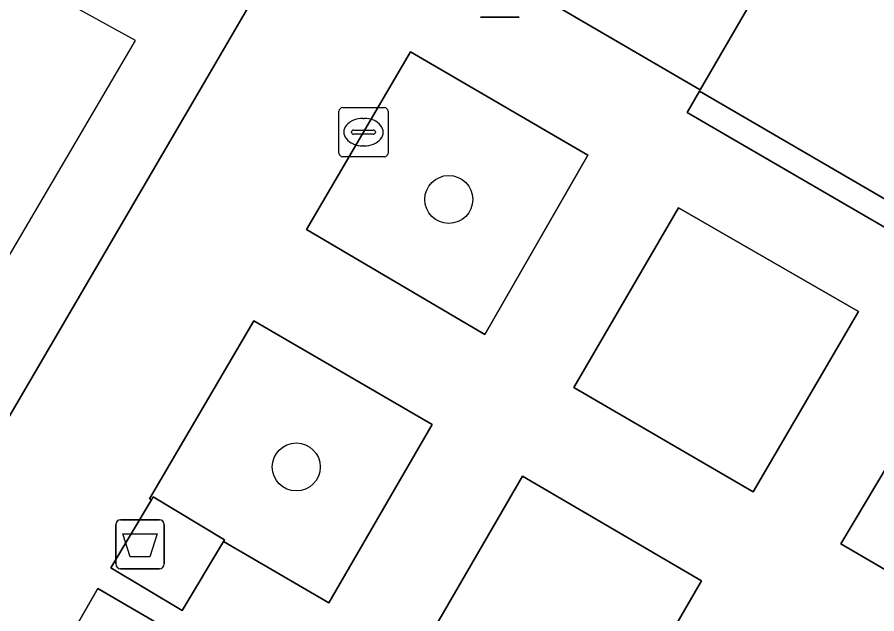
# Model space of a CAD drawing. Extents: x 160663 to 161506, y 382245 to 383291.
# Drawn here: x 161038.03 to 161055.55, y 383103.06 to 383115.21 of the extents above; entities that cross this region are included whole.
import ezdxf

# ---------------------------------------------------------------- set-up
doc = ezdxf.new("R2010")
doc.units = 0
for name, color, linetype in [('IMGEO_Afval_apart_plaats', 7, 'Continuous'), ('IMGEO_Boom', 7, 'Continuous'), ('IMGEO_Groenvoorziening', 7, 'Continuous'), ('IMGEO_Kolk', 7, 'Continuous'), ('IMGEO_Lichtmast', 7, 'Continuous'), ('IMGEO_Pand_overbouw', 7, 'Continuous'), ('IMGEO_Parkeervlak_open', 7, 'Continuous'), ('IMGEO_Rijbaan_lokaal_open', 7, 'Continuous'), ('IMGEO_Voetpad_gesloten', 7, 'Continuous'), ('IMGEO_Voetpad_open', 7, 'Continuous')]:
    doc.layers.add(name, color=color, linetype=linetype)

msp = doc.modelspace()

# ---------------------------------------------------------------- linework, layer by layer
at = {"layer": 'IMGEO_Afval_apart_plaats'}
for p, q in [((161040.039, 383104.074), (161040.039, 383104.874)), ((161040.039, 383104.874), (161040.039, 383104.074)), ((161040.139, 383104.974), (161040.929, 383104.974)), ((161040.929, 383104.974), (161040.139, 383104.974)), ((161041.029, 383104.874), (161041.029, 383104.074)), ((161041.029, 383104.074), (161041.029, 383104.874)), ((161040.929, 383103.974), (161040.139, 383103.974)), ((161040.139, 383103.974), (161040.929, 383103.974))]:
    msp.add_line(p, q, dxfattribs=at)
msp.add_lwpolyline([(161040.182, 383104.688), (161040.886, 383104.688), (161040.737, 383104.218), (161040.331, 383104.218), (161040.182, 383104.688)], dxfattribs=at)
for centre, start, end in [((161040.139, 383104.874), 90, 180), ((161040.139, 383104.874), 90, 180), ((161040.929, 383104.874), 0, 90), ((161040.929, 383104.874), 360, 90), ((161040.139, 383104.074), 180, 270), ((161040.139, 383104.074), 180, 270), ((161040.929, 383104.074), 270, 0), ((161040.929, 383104.074), 270, 0)]:
    msp.add_arc(centre, 0.1, start, end, dxfattribs=at)
at = {"layer": 'IMGEO_Boom'}
for centre in [(161046.826, 383111.499), (161043.718, 383106.048)]:
    msp.add_circle(centre, 0.489, dxfattribs=at)
at = {"layer": 'IMGEO_Groenvoorziening'}
for points in [[(161049.662, 383112.405), (161046.047, 383114.511), (161043.929, 383110.885), (161047.559, 383108.746)], [(161042.232, 383104.527), (161044.383, 383103.277), (161046.487, 383106.917), (161042.854, 383109.025), (161040.728, 383105.401), (161040.766, 383105.379), (161040.801, 383105.438), (161042.256, 383104.567)], [(161060.593, 383105.969), (161056.973, 383108.101), (161054.813, 383104.479), (161058.479, 383102.344)]]:
    msp.add_lwpolyline(points, close=True, dxfattribs=at)
at = {"layer": 'IMGEO_Kolk'}
for p, q in [((161044.587, 383112.445), (161044.587, 383113.297)), ((161044.662, 383113.371), (161045.514, 383113.371)), ((161045.588, 383113.297), (161045.588, 383112.445)), ((161045.075, 383113.151), (161045.1, 383113.151)), ((161044.889, 383112.914), (161045.287, 383112.914)), ((161044.846, 383112.865), (161044.846, 383112.877)), ((161045.284, 383112.828), (161044.886, 383112.828)), ((161045.33, 383112.877), (161045.33, 383112.865)), ((161045.098, 383112.591), (161045.073, 383112.591)), ((161045.514, 383112.371), (161044.662, 383112.371))]:
    msp.add_line(p, q, dxfattribs=at)
for points in [[(161044.587, 383112.445), (161044.587, 383113.297)], [(161044.662, 383113.371), (161045.514, 383113.371)], [(161045.588, 383113.297), (161045.588, 383112.445)], [(161045.514, 383112.371), (161044.662, 383112.371)]]:
    msp.add_lwpolyline(points, dxfattribs=at)
for centre, radius, start, end in [((161044.664, 383113.295), 0.0765, 91.552, 178.448), ((161044.664, 383113.295), 0.0765, 91.552, 178.448), ((161045.512, 383113.295), 0.0765, 1.552, 88.448), ((161045.512, 383113.295), 0.0765, 1.552, 88.448), ((161044.886, 383112.874), 0.0403, 85.8775, 175.7526), ((161045.291, 383112.876), 0.0386, 1.7309, 96.639), ((161044.883, 383112.864), 0.0366, 178.938, 274.7102), ((161045.287, 383112.871), 0.043, 264.8664, 352.4533), ((161044.664, 383112.447), 0.0765, 181.552, 268.448), ((161044.664, 383112.447), 0.0765, 181.552, 268.448), ((161045.512, 383112.447), 0.0765, 271.552, 358.448), ((161045.512, 383112.447), 0.0765, 271.552, 358.448)]:
    msp.add_arc(centre, radius, start, end, dxfattribs=at)
for centre, major_axis, ratio, start_param, end_param in [((161045.074, 383112.871), (-0.387, 0.002), 0.722429, 4.712389, 7.853982), ((161045.099, 383112.871), (-0.39, 0.002), 0.717154, 1.570796, 4.712389)]:
    msp.add_ellipse(centre, major_axis=major_axis, ratio=ratio, start_param=start_param, end_param=end_param, dxfattribs=at)
at = {"layer": 'IMGEO_Lichtmast'}
for p, q in [((161048.261, 383115.213), (161047.471, 383115.213)), ((161047.471, 383115.213), (161048.261, 383115.213))]:
    msp.add_line(p, q, dxfattribs=at)
at = {"layer": 'IMGEO_Pand_overbouw'}
msp.add_lwpolyline([(161040.443, 383114.738), (161036.991, 383116.641), (161033.988, 383109.53), (161024.187, 383113.68), (161023.621, 383112.342), (161035.088, 383105.632)], close=True, dxfattribs=at)
at = {"layer": 'IMGEO_Parkeervlak_open'}
msp.add_lwpolyline([(161058.013, 383124.181), (161060.638, 383128.657), (161066.773, 383139.128), (161062.468, 383141.622), (161047.618, 383116.259), (161051.948, 383113.731)], close=True, dxfattribs=at)
at = {"layer": 'IMGEO_Rijbaan_lokaal_open'}
for points in [[(161055.175, 383109.213), (161051.504, 383111.331), (161049.376, 383107.667), (161053.029, 383105.542)], [(161046.2, 383102.196), (161049.841, 383100.047), (161051.978, 383103.728), (161048.325, 383105.859)], [(161043.32, 383101.445), (161039.676, 383103.575), (161037.554, 383099.898), (161041.194, 383097.79)]]:
    msp.add_lwpolyline(points, close=True, dxfattribs=at)
at = {"layer": 'IMGEO_Voetpad_gesloten'}
msp.add_lwpolyline([(161042.232, 383104.527), (161042.256, 383104.567), (161040.801, 383105.438), (161040.766, 383105.379), (161039.937, 383103.995), (161041.392, 383103.124)], close=True, dxfattribs=at)
at = {"layer": 'IMGEO_Voetpad_open'}
for points in [[(161058.013, 383124.181), (161051.948, 383113.731), (161047.618, 383116.259)], [(161043.178, 383116.176), (161041.893, 383113.972), (161036.411, 383104.597)]]:
    msp.add_lwpolyline(points, dxfattribs=at)
for points in [[(161043.178, 383116.176), (161038.659, 383118.796), (161037.647, 383116.447), (161037.055, 383116.792), (161036.991, 383116.641), (161033.988, 383109.53), (161024.187, 383113.68), (161022.901, 383114.225), (161020.484, 383115.248), (161020.124, 383114.636), (161019.927, 383114.345), (161036.411, 383104.597), (161041.893, 383113.972)], [(161047.559, 383108.746), (161043.929, 383110.885), (161046.047, 383114.511), (161049.662, 383112.405)], [(161052.432, 383112.838), (161056.078, 383110.715), (161056.851, 383110.264), (161057.102, 383110.696), (161051.935, 383113.706), (161051.684, 383113.274)], [(161057.102, 383110.696), (161056.851, 383110.264), (161056.078, 383110.715), (161052.432, 383112.838), (161051.684, 383113.274), (161051.935, 383113.706)], [(161049.376, 383107.667), (161051.504, 383111.331), (161055.175, 383109.213), (161053.029, 383105.542)], [(161044.383, 383103.277), (161042.232, 383104.527), (161041.392, 383103.124), (161039.937, 383103.995), (161040.766, 383105.379), (161040.728, 383105.401), (161042.854, 383109.025), (161046.487, 383106.917)], [(161054.813, 383104.479), (161056.973, 383108.101), (161060.593, 383105.969), (161058.479, 383102.344)], [(161051.978, 383103.728), (161049.841, 383100.047), (161046.2, 383102.196), (161048.325, 383105.859)], [(161041.194, 383097.79), (161037.554, 383099.898), (161039.676, 383103.575), (161043.32, 383101.445)]]:
    msp.add_lwpolyline(points, close=True, dxfattribs=at)

doc.saveas('drawing.dxf')
